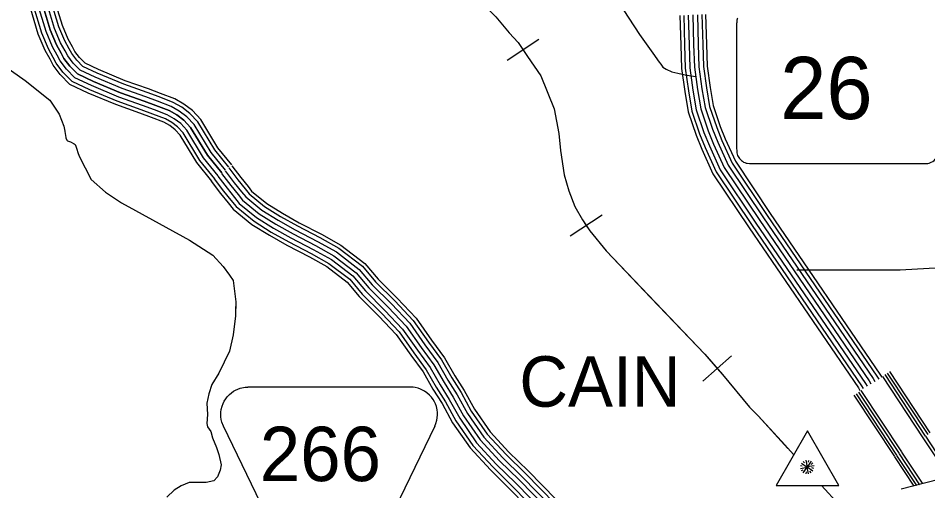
# Model space of a CAD drawing. Extents: x 1788175 to 1969470, y 584502 to 738744.
# Drawn here: x 1882620 to 1888808, y 675485 to 678697 of the extents above; entities that cross this region are included whole.
import ezdxf

# ---------------------------------------------------------------- set-up
doc = ezdxf.new("R2010")
doc.units = 0
for name, color, linetype in [('DESIGN - CONTOURS - Intermediate with optional Text', 7, 'Continuous'), ('DESIGN - ROW - Easement Linework and Patterning', 7, 'Continuous'), ('DESIGN - ROW - Slope Lines', 7, 'Continuous'), ('DESIGN - TRANSPORTATION - Text', 7, 'Continuous'), ('SURVEY - CENTERLINE - Preliminary Text', 7, 'Continuous'), ('SURVEY - CONTOURS - Intermediate with optional Text', 7, 'Continuous'), ('SURVEY - CONTROL with Text', 7, 'Continuous'), ('SURVEY - DRAINAGE - Area Shapes', 7, 'Continuous'), ('SURVEY - DRAINAGE - Storm Sewer', 7, 'Continuous'), ('SURVEY - DTM - Breaklines', 7, 'Continuous')]:
    doc.layers.add(name, color=color, linetype=linetype)

msp = doc.modelspace()

# ---------------------------------------------------------------- linework, layer by layer
at = {"layer": 'DESIGN - CONTOURS - Intermediate with optional Text'}
for p, q in [((1885945.4, 678412.3), (1886163, 678554.7)), ((1886375.9, 677217.1), (1886592.6, 677360.8)), ((1887276.7, 676230.9), (1887473, 676401.4))]:
    msp.add_line(p, q, dxfattribs=at)
for points in [[(1885612.7, 678972.6), (1885633.2, 678952.7), (1885733.7, 678846.6), (1885869.8, 678706.5), (1885960, 678596.3), (1886022.1, 678532.6), (1886054.2, 678483.5)], [(1885869.8, 678706.5), (1885960, 678596.3), (1886022.1, 678532.6), (1886084.8, 678436.8), (1886174.7, 678305.3), (1886266.4, 678081.9), (1886298.7, 677912.9)], [(1886054.2, 678483.5), (1886084.8, 678436.8), (1886174.7, 678305.3), (1886266.4, 678081.9), (1886298.7, 677912.9)], [(1886298.7, 677912.9), (1886309.5, 677797.9), (1886334.7, 677632.5), (1886367, 677524.6), (1886406.6, 677416.8), (1886458.5, 677327.8), (1886508.7, 677252.1), (1886619, 677116.6), (1887290.5, 676413.2), (1887410.5, 676275.1), (1887594.6, 676054.6), (1887654.7, 675994.9), (1887856.9, 675773.1)], [(1886298.7, 677912.9), (1886309.5, 677797.9), (1886334.7, 677632.5), (1886367, 677524.6), (1886406.6, 677416.8), (1886458.5, 677327.8), (1886484.3, 677288.9)], [(1886484.3, 677288.9), (1886508.7, 677252.1), (1886619, 677116.6), (1886923.6, 676797.6)], [(1886923.6, 676797.6), (1887290.5, 676413.2), (1887374.9, 676316.1)], [(1887374.9, 676316.1), (1887410.5, 676275.1), (1887594.6, 676054.6), (1887654.7, 675994.9), (1887812.1, 675822.2)], [(1887812.1, 675822.2), (1887896, 675730.2)], [(1888205.2, 675391.1), (1888085.4, 675522.5)], [(1888205.2, 675391.1), (1888085.4, 675522.5)]]:
    msp.add_lwpolyline(points, dxfattribs=at)
at = {"layer": 'DESIGN - ROW - Easement Linework and Patterning'}
for points in [[(1884491.4, 674944.1), (1884016.9, 675924.5), (1884006.4, 675951.5), (1884001.9, 675969.6), (1883999.3, 675987.4), (1883998.5, 676003.1), (1883999.2, 676020.8), (1884001.3, 676037.3), (1884007, 676060.6), (1884013.6, 676078.2), (1884021.5, 676094.3), (1884031.5, 676110.4), (1884041.8, 676123.9), (1884057.2, 676140.1), (1884071.5, 676152.2), (1884084.7, 676161.3), (1884097.4, 676168.7), (1884114, 676176.3), (1884129.6, 676181.9), (1884142.3, 676185.2), (1884164, 676188.8), (1884183.3, 676189.8)], [(1885454, 675924.5), (1885460.1, 675942.2), (1885468.1, 675965.4), (1885471, 675982), (1885472.4, 676002.4), (1885472, 676017.7), (1885469.9, 676035.6), (1885464.7, 676058), (1885458.2, 676076.3), (1885451.3, 676090.8), (1885442.7, 676105.6), (1885431, 676121.6), (1885418.4, 676135.6), (1885399.7, 676151.9), (1885384.9, 676162.2), (1885370.9, 676170), (1885356.6, 676176.4), (1885340.4, 676182.1), (1885320.7, 676186.8), (1885306.8, 676188.8), (1885287.7, 676189.8), (1884183.3, 676189.8)], [(1885454, 675924.5), (1884980.9, 674947), (1884965.7, 674926.7), (1884951.3, 674910.3), (1884938, 674897.2), (1884909.9, 674874.1), (1884887.8, 674859.6), (1884863.8, 674846.7), (1884831, 674833.4), (1884793.3, 674823.3), (1884761.6, 674818.7), (1884726.6, 674817.6), (1884689.3, 674821.1), (1884648.8, 674830.3), (1884613, 674843.7), (1884577.4, 674862.7), (1884555.4, 674877.8), (1884526, 674903.2), (1884491.4, 674944.1)]]:
    msp.add_lwpolyline(points, dxfattribs=at)
at = {"layer": 'DESIGN - ROW - Slope Lines'}
msp.add_line((1887507.5, 678650.8), (1887507.5, 677819), dxfattribs=at)
for points in [[(1887513.3, 678696.9), (1887511.3, 678691.8), (1887510.6, 678688), (1887510.1, 678684.7), (1887509.3, 678677.4), (1887508.2, 678668.1), (1887507.7, 678660.2), (1887507.6, 678653.5), (1887507.5, 678635.6)], [(1888770.5, 677709.7), (1888791.2, 677710), (1888808.2, 677710.2), (1888818.4, 677712.7), (1888830.7, 677717.5), (1888841.8, 677723.9), (1888850.8, 677730.7), (1888858.9, 677738.7), (1888865.1, 677746.7), (1888871.1, 677756.5), (1888874.7, 677764.2), (1888877.3, 677771.3), (1888878.8, 677778.8), (1888879.6, 677787.1), (1888879.9, 677797.1), (1888880.4, 677820.4), (1888880.4, 678640.3)], [(1887507.5, 677819), (1887507.7, 677810), (1887508.2, 677799.9), (1887509, 677790.4), (1887510.1, 677781.2), (1887511.5, 677772), (1887514.3, 677764.3), (1887517.7, 677757.1), (1887522.2, 677749.7), (1887527.6, 677742.4), (1887533.2, 677736.2), (1887540.5, 677729.6), (1887547.4, 677724.4), (1887555.4, 677719.6), (1887564, 677715.6), (1887572.9, 677712.5), (1887580.2, 677711.6), (1887595.1, 677710.4), (1887613.9, 677709.7), (1888770.5, 677709.7)]]:
    msp.add_lwpolyline(points, dxfattribs=at)
at = {"layer": 'DESIGN - TRANSPORTATION - Text'}
for points in [[(1882442, 678423.6), (1882556.5, 678351.7), (1882575.4, 678339.2), (1882667.6, 678274.3), (1882836.2, 678139.7), (1882898.8, 678044.2), (1882930.6, 677964.2), (1882936.9, 677928.7), (1882939.7, 677911.4), (1882941.5, 677901), (1882945.1, 677882.8), (1882951.1, 677867.8), (1882956.1, 677863.2), (1882976, 677856.8), (1883000.2, 677843.4), (1883007, 677837.7), (1883009.3, 677834.3), (1883019.3, 677807.9), (1883025.2, 677784), (1883034.8, 677758.8), (1883115.7, 677599.9), (1883212.9, 677514.1)], [(1883212.9, 677514.1), (1883322.4, 677441.6), (1883418.5, 677390.4), (1883785.1, 677187.4), (1883943.5, 677086.7), (1884013.9, 677009.3), (1884056.7, 676949.7)], [(1884056.7, 676949.7), (1884082.5, 676913.8), (1884095.2, 676806.8)], [(1884095.2, 676806.8), (1884099.5, 676769.9), (1884098.3, 676673.9), (1884081.4, 676545.7), (1884058.3, 676433.5), (1883984.2, 676283.8), (1883937.7, 676207.7), (1883916.6, 676144.4), (1883903.9, 676081), (1883908.1, 676005), (1883903.9, 675941.7), (1883908.1, 675920.6), (1883930.9, 675888.3), (1883941.2, 675846.4), (1883969.7, 675778.6), (1883986, 675732.7), (1884000.5, 675662.8), (1883994.8, 675624.8), (1883975.2, 675580.6), (1883951.5, 675552.4), (1883897.7, 675541.9), (1883837.9, 675541.4), (1883784, 675541), (1883728.4, 675518.5), (1883680.7, 675490.1), (1883631.2, 675441.7)], [(1884095.2, 676806.8), (1884099.5, 676769.9), (1884098.7, 676708.2)]]:
    msp.add_lwpolyline(points, dxfattribs=at)
at = {"layer": 'SURVEY - CENTERLINE - Preliminary Text'}
for points in [[(1887122.2, 678714.9), (1887127.3, 678514.4), (1887132.4, 678355.5), (1887154.1, 678199.7), (1887178.2, 678059.6), (1887232, 677901), (1887270.1, 677807.2), (1887346.6, 677639.5), (1887592.1, 677272.8), (1888335.8, 676184.7), (1888346.3, 676167.1)], [(1887147.8, 678716.1), (1887153, 678515.2), (1887158.1, 678357.7), (1887179.5, 678203.6), (1887203.2, 678066), (1887256.1, 677910), (1887293.7, 677817.4), (1887369.1, 677652.1), (1887613.4, 677287.2), (1888357.5, 676198.6), (1888368.4, 676180.3)], [(1887178.8, 678717.5), (1887184, 678516.1), (1887189, 678360.4), (1887210.2, 678208.4), (1887233.4, 678073.6), (1887285.2, 677920.8), (1887322.2, 677829.6), (1887396.3, 677667.2), (1887639.1, 677304.6), (1888383.6, 676215.3), (1888395, 676196.3)], [(1887209.8, 678718.9), (1887215, 678517), (1887219.9, 678363), (1887240.8, 678213.2), (1887263.5, 678081.3), (1887314.3, 677931.6), (1887350.7, 677841.9), (1887423.4, 677682.4), (1887664.8, 677322), (1888409.7, 676232), (1888421.6, 676212.2)], [(1887240.8, 678720.4), (1887246, 678517.9), (1887250.9, 678365.7), (1887271.4, 678217.9), (1887293.7, 678089), (1887343.3, 677942.5), (1887379.2, 677854.1), (1887450.6, 677697.5), (1887690.5, 677339.3), (1888435.9, 676248.7), (1888448.2, 676228.1)], [(1887271.7, 678721.8), (1887277, 678518.8), (1887281.8, 678368.3), (1887302.1, 678222.7), (1887323.8, 678096.6), (1887372.4, 677953.3), (1887407.6, 677866.4), (1887477.7, 677712.7), (1887716.1, 677356.7), (1888462, 676265.4), (1888474.8, 676244)], [(1887296.4, 678723), (1887301.7, 678519.5), (1887306.5, 678370.4), (1887326.5, 678226.5), (1887347.8, 678102.7), (1887395.6, 677961.9), (1887430.4, 677876.2), (1887499.4, 677724.8), (1887736.6, 677370.6), (1888482.8, 676278.8), (1888496, 676256.7)], [(1888499.2, 676262.7), (1888774.8, 675845.6)], [(1888515.6, 676274.7), (1888791.3, 675857.5)], [(1888532.3, 676285.7), (1888808, 675868.5)], [(1888546.9, 676295.3), (1888822.6, 675878.2)], [(1888305.5, 676134.7), (1888581.1, 675717.6)], [(1888320.1, 676144.4), (1888595.7, 675727.2)], [(1888336.8, 676155.4), (1888612.4, 675738.2)], [(1888353.7, 676166.6), (1888629.3, 675749.4)], [(1888775.3, 675844.8), (1888950.7, 675579.5)], [(1888791.8, 675856.7), (1888972.5, 675583.2)], [(1888581.6, 675716.8), (1888713.7, 675516.8)], [(1888596.2, 675726.4), (1888732.2, 675520.7)], [(1888612.9, 675737.5), (1888752.1, 675526.8)], [(1888629.8, 675748.6), (1888769.8, 675536.8)]]:
    msp.add_lwpolyline(points, dxfattribs=at)
at = {"layer": 'SURVEY - CONTOURS - Intermediate with optional Text'}
msp.add_lwpolyline([(1884160.9, 682298.3), (1886451, 679196.1), (1886846.4, 678586.5), (1886937.5, 678459.5), (1886980, 678398), (1886992.1, 678384.1), (1887006.4, 678364.8), (1887028.3, 678350.5), (1887066.4, 678333), (1887108.4, 678323.4), (1887158.4, 678312), (1887228.6, 678301)], dxfattribs=at)
at = {"layer": 'SURVEY - CONTROL with Text'}
for points in [[(1882783.6, 678798.7), (1882838.5, 678617.1), (1882881, 678515.3), (1882913.2, 678459.6), (1882931.4, 678423.7), (1882971.5, 678372), (1883023.7, 678318.3), (1883131.6, 678267), (1883315.5, 678190.2), (1883477.3, 678133.3), (1883557.2, 678103.6), (1883647.7, 678068.5), (1883699, 678040.1), (1883746.2, 678003.7), (1883792.1, 677955.1), (1883906.9, 677766.1), (1884005.4, 677645.2)], [(1884005.4, 677645.2), (1883906.9, 677766.1), (1883792.1, 677955.1), (1883746.2, 678003.7), (1883699, 678040.1), (1883647.7, 678068.5), (1883557.2, 678103.6), (1883477.3, 678133.3), (1883315.5, 678190.2), (1883131.6, 678267), (1883023.7, 678318.3), (1882971.5, 678372), (1882931.4, 678423.7), (1882913.2, 678459.6), (1882881, 678515.3), (1882838.5, 678617.1), (1882783.6, 678798.7)], [(1884029.5, 677664.8), (1883932.3, 677784), (1883816.9, 677974), (1883767.1, 678026.7), (1883716, 678066.1), (1883660.8, 678096.6), (1883568.2, 678132.5), (1883487.8, 678162.5), (1883326.6, 678219.2), (1883144.3, 678295.3), (1883042, 678343.9), (1882995, 678392.3), (1882957.7, 678440.3), (1882940.5, 678474.3), (1882908.8, 678529.1), (1882867.7, 678627.5), (1882813.3, 678807.3)], [(1884053.5, 677684.4), (1883957.6, 677801.9), (1883841.7, 677992.9), (1883788, 678049.8), (1883733.1, 678092.1), (1883674, 678124.8), (1883579.3, 678161.5), (1883498.4, 678191.6), (1883337.7, 678248.1), (1883156.9, 678323.7), (1883060.4, 678369.5), (1883018.4, 678412.7), (1882984, 678457), (1882967.7, 678489.1), (1882936.6, 678542.9), (1882896.9, 678638), (1882843.1, 678816)], [(1884073.4, 677700.7), (1883978.7, 677816.8), (1883862.3, 678008.5), (1883805.3, 678068.9), (1883747.3, 678113.7), (1883684.9, 678148.1), (1883588.4, 678185.6), (1883507.1, 678215.8), (1883347, 678272.2), (1883167.4, 678347.2), (1883075.6, 678390.8), (1883037.8, 678429.6), (1883005.8, 678470.8), (1882990.4, 678501.3), (1882959.7, 678554.3), (1882921.2, 678646.7), (1882867.8, 678823.2)], [(1883938.2, 677590.4), (1883835.9, 677715.9), (1883722.8, 677902.2), (1883687.9, 677939.2), (1883651.2, 677967.4), (1883610.9, 677989.7), (1883526.4, 678022.5), (1883447.7, 678051.8), (1883284.3, 678109.3), (1883096.3, 678187.8), (1882972.4, 678246.7), (1882906, 678315), (1882857.8, 678377.1), (1882836.9, 678418.3), (1882803.1, 678476.8), (1882756.8, 678587.7), (1882700.3, 678774.5)], [(1883957.4, 677606.1), (1883856.1, 677730.2), (1883742.5, 677917.3), (1883704.5, 677957.6), (1883664.9, 677988.1), (1883621.4, 678012.2), (1883535.2, 678045.6), (1883456.2, 678075), (1883293.2, 678132.3), (1883106.4, 678210.4), (1882987, 678267.1), (1882924.7, 678331.2), (1882878.7, 678390.4), (1882858.7, 678430), (1882825.3, 678487.8), (1882780.1, 678596.1), (1882724, 678781.4)], [(1883981.4, 677625.7), (1883881.5, 677748.1), (1883767.3, 677936.2), (1883725.4, 677980.6), (1883681.9, 678014.1), (1883634.5, 678040.3), (1883546.2, 678074.6), (1883466.7, 678104.2), (1883304.3, 678161.3), (1883119, 678238.7), (1883005.3, 678292.7), (1882948.1, 678351.6), (1882905.1, 678407), (1882885.9, 678444.8), (1882853.1, 678501.6), (1882809.3, 678606.6), (1882753.8, 678790.1)], [(1884053.1, 677679.4), (1884114.5, 677598.3), (1884164.3, 677537.2), (1884190.5, 677504.3), (1884296.4, 677417.8), (1884404.9, 677350.4), (1884519.9, 677285.3), (1884671.5, 677206.5), (1884802.2, 677134.7), (1884961.6, 677012.7), (1885050.5, 676906.2), (1885181.5, 676776.5), (1885307.6, 676643.3), (1885412.4, 676494.8), (1885500.5, 676375.1), (1885570.2, 676253.5), (1885632.8, 676153.5), (1885702.7, 676027.2), (1885811, 675870.1), (1885939.4, 675731.4), (1886071.1, 675602.9), (1887497.7, 674145.8)], [(1884072.8, 677694.3), (1884134, 677613.5), (1884183.5, 677552.7), (1884208.1, 677521.8), (1884310.8, 677438), (1884417.5, 677371.7), (1884531.7, 677307), (1884683.2, 677228.3), (1884815.8, 677155.5), (1884978.8, 677030.6), (1885068.7, 676922.9), (1885199.2, 676793.7), (1885326.8, 676659), (1885432.4, 676509.3), (1885521.3, 676388.6), (1885591.4, 676266.2), (1885654.1, 676166.1), (1885723.7, 676040.2), (1885830.4, 675885.6), (1885957.1, 675748.7), (1886088.5, 675620.4), (1887515.4, 674163)], [(1883979, 677623.2), (1884041.4, 677540.8), (1884091.8, 677478.8), (1884123.9, 677438.6), (1884242.2, 677342), (1884357.4, 677270.4), (1884475.5, 677203.5), (1884627.7, 677124.5), (1884751.3, 677056.6), (1884896.9, 676945.1), (1884981.9, 676843.2), (1885115, 676711.4), (1885235.5, 676584.2), (1885336.9, 676440.5), (1885422.5, 676324.2), (1885490.4, 676205.7), (1885552.7, 676106.3), (1885623.5, 675978.2), (1885738.3, 675811.9), (1885872.7, 675666.5), (1886005.4, 675537.1), (1887431.1, 674080.9)], [(1884003.7, 677641.9), (1884065.8, 677560), (1884116, 677498.3), (1884146.1, 677460.5), (1884260.3, 677367.3), (1884373.2, 677297.1), (1884490.3, 677230.8), (1884642.3, 677151.8), (1884768.3, 677082.6), (1884918.5, 676967.6), (1885004.8, 676864.2), (1885137.1, 676733.1), (1885259.5, 676603.9), (1885362.1, 676458.6), (1885448.5, 676341.2), (1885517, 676221.6), (1885579.4, 676122), (1885649.9, 675994.5), (1885762.5, 675831.3), (1885894.9, 675688.2), (1886027.3, 675559), (1887453.3, 674102.5)], [(1884003.7, 677641.9), (1884065.8, 677560), (1884116, 677498.3), (1884146.1, 677460.5), (1884260.3, 677367.3), (1884373.2, 677297.1), (1884490.3, 677230.8), (1884642.3, 677151.8), (1884768.3, 677082.6), (1884918.5, 676967.6), (1885004.8, 676864.2), (1885137.1, 676733.1), (1885259.5, 676603.9), (1885362.1, 676458.6), (1885448.5, 676341.2), (1885517, 676221.6), (1885579.4, 676122), (1885649.9, 675994.5), (1885762.5, 675831.3), (1885894.9, 675688.2), (1886027.3, 675559), (1887453.3, 674102.5)], [(1884028.4, 677660.6), (1884090.2, 677579.1), (1884140.1, 677517.7), (1884168.3, 677482.4), (1884278.3, 677392.5), (1884389.1, 677323.8), (1884505.1, 677258), (1884656.9, 677179.1), (1884785.3, 677108.7), (1884940, 676990.2), (1885027.7, 676885.2), (1885159.3, 676754.8), (1885283.6, 676623.6), (1885387.2, 676476.7), (1885474.5, 676358.1), (1885543.6, 676237.6), (1885606.1, 676137.8), (1885676.3, 676010.9), (1885786.8, 675850.7), (1885917.2, 675709.8), (1886049.2, 675581), (1887475.5, 674124.2)], [(1883933.8, 677589), (1883996.8, 677505.8), (1884047.7, 677443.3), (1884083.4, 677398.5), (1884209.2, 677295.7), (1884328.5, 677221.7), (1884448.5, 677153.7), (1884600.9, 677074.4), (1884720.2, 677008.9), (1884857.4, 676903.9), (1884940.1, 676804.8), (1885074.4, 676671.8), (1885191.5, 676548.2), (1885290.9, 676407.3), (1885374.9, 676293.2), (1885441.7, 676176.5), (1885503.8, 676077.5), (1885575.2, 675948.3), (1885693.9, 675776.3), (1885832.1, 675626.9), (1885965.3, 675497), (1887390.4, 674041.4)], [(1883954.3, 677604.5), (1884017, 677521.7), (1884067.7, 677459.4), (1884101.8, 677416.7), (1884224.2, 677316.7), (1884341.6, 677243.8), (1884460.7, 677176.3), (1884613.1, 677097.1), (1884734.3, 677030.6), (1884875.3, 676922.6), (1884959.1, 676822.2), (1885092.8, 676689.8), (1885211.4, 676564.5), (1885311.8, 676422.3), (1885396.4, 676307.3), (1885463.8, 676189.7), (1885525.9, 676090.6), (1885597.1, 675961.8), (1885714, 675792.4), (1885850.5, 675644.9), (1885983.5, 675515.2), (1887408.9, 674059.3)]]:
    msp.add_lwpolyline(points, dxfattribs=at)
at = {"layer": 'SURVEY - DRAINAGE - Area Shapes'}
msp.add_lwpolyline([(1887917, 676988), (1888619.8, 676988), (1888897.3, 677003.6), (1889371.7, 676999.9), (1889623.9, 676992.3), (1889819.7, 676984.8), (1889962.8, 676969.7), (1890072, 676958.4), (1890154.8, 676943.3), (1890247.5, 676924.1)], dxfattribs=at)
at = {"layer": 'SURVEY - DRAINAGE - Storm Sewer'}
msp.add_lwpolyline([(1888627.8, 675498.2), (1889139, 675630.6)], dxfattribs=at)
at = {"layer": 'SURVEY - DTM - Breaklines'}
for p, q in [((1887989.9, 675892.8), (1887776.1, 675522.5)), ((1888203.8, 675522.5), (1887989.9, 675892.8)), ((1887989.9, 675892.8), (1887989.9, 675892.8)), ((1887776.1, 675522.5), (1888203.8, 675522.5))]:
    msp.add_line(p, q, dxfattribs=at)
for points in [[(1887941.1, 675656.7), (1887953.1, 675654.6)], [(1887941.1, 675637.7), (1887987.9, 675645.9)], [(1887948.3, 675673.3), (1887987.2, 675646)], [(1887960.9, 675684.3), (1887968.7, 675675.8)], [(1887961.2, 675607.3), (1887988.5, 675646.3)], [(1887978.6, 675693.4), (1887986.8, 675646.6)], [(1888014.6, 675686.1), (1887987.4, 675647.1)], [(1888034.5, 675655.5), (1887987.7, 675647.3)], [(1888026.9, 675619.8), (1887988, 675647.1)], [(1887996.4, 675600), (1887988.1, 675646.8)], [(1887996.9, 675691.3), (1887994.8, 675679.3)], [(1888013.9, 675664.5), (1888025.8, 675674.4)], [(1888033.6, 675637.7), (1888018.8, 675641.9)], [(1887958, 675626.3), (1887946.8, 675620)], [(1887979.9, 675614.3), (1887977.8, 675600.2)], [(1888014.6, 675607.3), (1888006.1, 675619.3)]]:
    msp.add_lwpolyline(points, dxfattribs=at)

# ---------------------------------------------------------------- texts
at = {"layer": 'DESIGN - ROW - Easement Linework and Patterning'}
msp.add_text('266', height=369.6, dxfattribs=at).set_placement((1884263.7, 675551.3))
at = {"layer": 'DESIGN - ROW - Slope Lines'}
msp.add_text('26', height=422.4, dxfattribs=at).set_placement((1887804.1, 678011.4))
at = {"layer": 'SURVEY - DTM - Breaklines'}
msp.add_text('CAIN', height=343, dxfattribs=at).set_placement((1886029.4, 676056.8))

doc.saveas('drawing.dxf')
